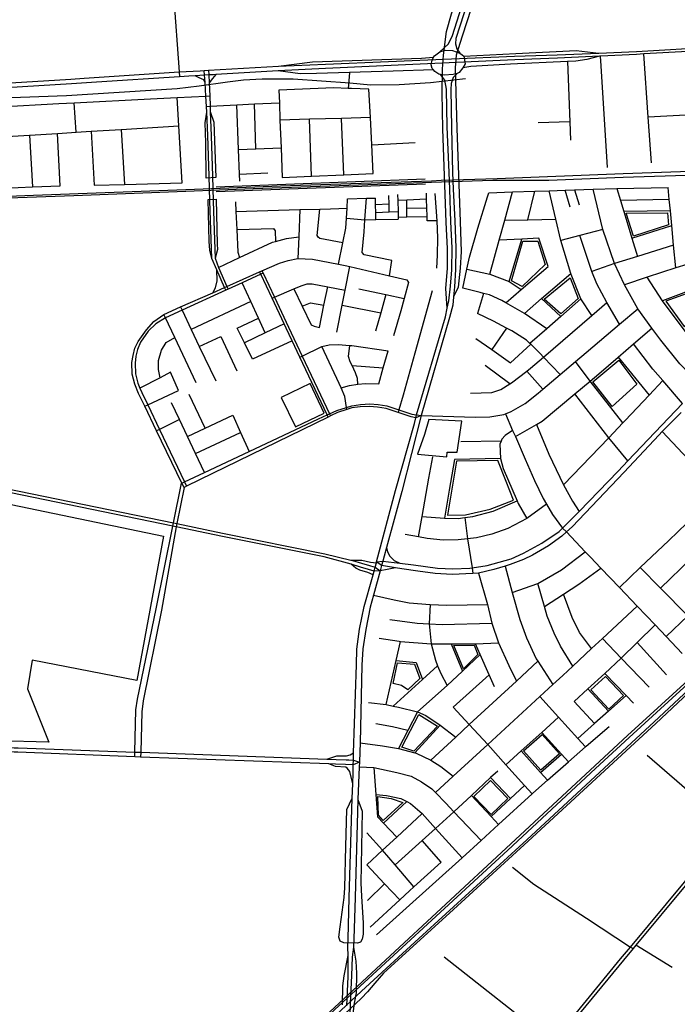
# Model space of a CAD drawing. Header units: millimetres. Extents: x 664923 to 767831, y 3118803 to 3207600.
# Tile 319 of 422: x 725835 to 727597, y 3171808 to 3174447. Entities that reach past the tile are written whole.
import ezdxf

# ---------------------------------------------------------------- set-up
doc = ezdxf.new("R2010")
doc.units = ezdxf.units.MM
for name, color, linetype in [('parks', 8, 'Continuous'), ('railways', 4, 'Continuous'), ('roads_2', 2, 'Continuous'), ('roads_3', 3, 'Continuous')]:
    doc.layers.add(name, color=color, linetype=linetype)

msp = doc.modelspace()

# ---------------------------------------------------------------- linework, layer by layer
at = {"layer": 'parks'}
for points in [[(727479.54, 3173867.43), (727459.38, 3173928.66), (727570.87, 3173929.3), (727573.42, 3173897.18), (727479.54, 3173867.43)], [(727181.49, 3173731.87), (727152.35, 3173747.48), (727182.61, 3173853.59), (727223.25, 3173854.01), (727243.06, 3173790.84), (727181.49, 3173731.87)], [(727240.21, 3173698.55), (727309.95, 3173755.74), (727331.56, 3173700.13), (727284.34, 3173659.16), (727240.21, 3173698.55)], [(727615.07, 3173625.34), (727686.24, 3173678.14), (727664.93, 3173728.18), (727565.95, 3173692.54), (727615.07, 3173625.34)], [(727370.56, 3173476.55), (727439.77, 3173534.82), (727488.13, 3173470.12), (727422.5, 3173410.29), (727370.56, 3173476.55)], [(726535.39, 3173435.02), (726573.74, 3173355.9), (726651.12, 3173393.04), (726612.78, 3173472.15), (726535.39, 3173435.02)], [(726900.47, 3173282.58), (726979.2, 3173275.63), (726980.51, 3173288.56), (727007.21, 3173288.51), (727019.73, 3173371.57), (726930.99, 3173375.99), (726919.58, 3173335.33), (726900.47, 3173282.58)], [(727157.65, 3173159.68), (727138.14, 3173209.62), (727115.53, 3173265.68), (727005.51, 3173264.14), (726980.94, 3173119.07), (727029.2, 3173120.53), (727095.16, 3173135.7), (727157.65, 3173159.68)], [(725913.39, 3172510.75), (725642.56, 3172518.47), (725660.37, 3172970.33), (725699.94, 3173171.36), (726220.69, 3173062.82), (726148.83, 3172675.83), (725868.03, 3172730.83), (725856.37, 3172653.48), (725913.39, 3172510.75)], [(727023.76, 3172707.59), (726998.46, 3172769.87), (727052.37, 3172771.06), (727062.45, 3172745.65), (727023.76, 3172707.59)], [(726874.48, 3172651.5), (726858.26, 3172662.48), (726835.41, 3172668.3), (726847.48, 3172723.83), (726892.99, 3172720.22), (726907.31, 3172681.27), (726874.48, 3172651.5)], [(727413.33, 3172599.72), (727365.2, 3172651.05), (727404.11, 3172687.15), (727452.24, 3172635.82), (727413.33, 3172599.72)], [(726858.71, 3172497.91), (726903.87, 3172584.88), (726954.23, 3172553.69), (726891.07, 3172486.4), (726858.71, 3172497.91)], [(727231.06, 3172435.44), (727184.66, 3172487.57), (727234.65, 3172531.61), (727281.04, 3172479.48), (727231.06, 3172435.44)], [(727051.75, 3172365.14), (727098.15, 3172316.92), (727142.89, 3172359.53), (727096.51, 3172407.75), (727051.75, 3172365.14)], [(726794.87, 3172365.7), (726830.02, 3172360.22), (726861.02, 3172349.27), (726808.91, 3172301.07), (726796.64, 3172314.89), (726794.87, 3172365.7)]]:
    msp.add_lwpolyline(points, close=True, dxfattribs=at)
at = {"layer": 'railways'}
for points in [[(725713.24, 3174234.98), (725959.98, 3174244.42), (726256.8, 3174262.91), (726316.24, 3174269.94), (726391.68, 3174280.97), (726434.17, 3174285.95), (726484.83, 3174288.92), (726567.52, 3174288.35), (726719.44, 3174277.61), (726774.47, 3174273.01), (726851.33, 3174273.25), (726935.86, 3174279.21), (727029.55, 3174289.91)], [(726964.5, 3174016.86), (727113.81, 3174021.9), (727451.5, 3174034.63), (727759.18, 3174045.91), (727983.24, 3174054.98), (728168.91, 3174060.93), (728297.17, 3174065.46)], [(728297.24, 3174054.12), (728194.55, 3174050.36), (728002.43, 3174044.84), (727841.29, 3174037.92), (727648.11, 3174030.75), (727451.64, 3174023.91), (727252.15, 3174016.25), (727185.29, 3174015.83), (727102.88, 3174015.85), (726965.41, 3174012.18)], [(726938.34, 3174011.11), (726793.92, 3174005.45), (726460.5, 3173993.95), (726280.18, 3173987.05), (725980.04, 3173975.07), (725605.08, 3173961.99), (725243.91, 3173950.11), (725090.16, 3173944.28), (725034.72, 3173942.18), (724821.37, 3173935.07), (724592.78, 3173925.64), (724457.91, 3173922.54)], [(724472.81, 3173927.27), (724594.12, 3173929.59), (724826.24, 3173939.47), (725016.7, 3173947), (725039.64, 3173947.91), (725216.2, 3173953.44), (725527.06, 3173963.34), (725871.94, 3173976.55), (726279.76, 3173992.38), (726533.37, 3174001.8), (726937.77, 3174015.71)], [(726361.1, 3173999.66), (726920.88, 3174020.28)], [(726922.18, 3174006.58), (726361.62, 3173985.81)], [(726937.77, 3174015.71), (726964.5, 3174016.86)], [(726965.41, 3174012.18), (726938.34, 3174011.11)], [(726652.94, 3171776.65), (727137.8, 3172226.49), (727400.5, 3172471), (727463.46, 3172528.98), (727817.7, 3172852.19), (727976.2, 3172996.8), (728124.92, 3173134.96)], [(726656.4, 3171773.26), (727143.02, 3172221.23), (727377.77, 3172440.55), (727467.32, 3172523.79), (727980.19, 3172992.14), (728130.94, 3173128.58)], [(728135.93, 3173108.52), (728106.46, 3173081.77), (728058.31, 3173039.79), (727818.43, 3172823.86), (727539.07, 3172560.9), (727197.03, 3172245.92), (726996.71, 3172062.3), (726809.88, 3171891.55), (726786.56, 3171865.22), (726766.49, 3171841.82), (726750.38, 3171825.17)], [(726751.07, 3171843.49), (726904.46, 3171984.7), (727193.64, 3172249.37), (727534.77, 3172565.24), (727815.35, 3172827.42), (728054.41, 3173043.39), (728132.24, 3173113.14)], [(726682.07, 3171778.86), (726751.07, 3171843.49)], [(726750.38, 3171825.17), (726688.81, 3171766.77)]]:
    msp.add_lwpolyline(points, dxfattribs=at)
at = {"layer": 'roads_2'}
for points in [[(725418.47, 3175813.94), (725450.17, 3175755.74), (725574.4, 3175562.45), (725581.41, 3175552.57), (725716.97, 3175343.6), (725864.29, 3175118.66), (725918.18, 3175034.29), (725923.73, 3175025.6), (726070.16, 3174797.67), (726187.6, 3174608.22), (726233.18, 3174535.39), (726243.68, 3174520.67), (726247.26, 3174515.63), (726262.27, 3174307.3), (726263.25, 3174294.35)], [(727160.82, 3174349.36), (727274.51, 3174352.94), (727386.49, 3174357.69), (727487.06, 3174361.97), (728122.28, 3174399.37), (728549.5, 3174420.79), (729200.87, 3174460.6)], [(729422.82, 3174463.24), (729157.52, 3174446.11), (729083.65, 3174441.34), (728913.84, 3174431.52), (728668.42, 3174417.33), (728549.43, 3174410.45), (728223.06, 3174393.88), (728122.22, 3174388.76), (728067.78, 3174385.81), (727912.43, 3174377.39), (727740.15, 3174368.04), (727625.08, 3174361.81), (727506.85, 3174355.41), (727487.05, 3174354.33), (727391.11, 3174349.58), (727388.37, 3174349.45), (727275.54, 3174343.87), (727161.52, 3174339.5)], [(726654.61, 3174327.76), (727160.82, 3174349.36)], [(726008.03, 3174290.09), (726262.27, 3174307.3), (726318.27, 3174310.61), (726329.15, 3174311.5), (726340.63, 3174312.03), (726528.1, 3174322.37), (726654.61, 3174327.76)], [(726654.55, 3174316.6), (726527.78, 3174310.39), (726360.46, 3174300.17), (726354.65, 3174299.85), (726341.27, 3174299.48), (726330.03, 3174298.87), (726304.96, 3174296.79), (726288.16, 3174295.87), (726263.25, 3174294.35), (726040.43, 3174279.43)], [(727161.52, 3174339.5), (726654.55, 3174316.6)], [(725363.79, 3174248.23), (725470.86, 3174255.01), (725618.49, 3174266.7), (725971.91, 3174287.85), (726008.03, 3174290.09)], [(726331.47, 3174278.23), (726328.13, 3174285.78), (726316.26, 3174291.8), (726304.96, 3174296.79)], [(726342.22, 3174027.73), (726339.32, 3174137.12), (726336.13, 3174199.64), (726335.36, 3174214.77), (726333.94, 3174242.56), (726331.47, 3174278.23), (726330.64, 3174289.97), (726330.03, 3174298.87), (726329.15, 3174311.5)], [(726340.63, 3174312.03), (726341.27, 3174299.48), (726342.34, 3174278.37), (726344.13, 3174243.09), (726345.08, 3174215.29), (726345.58, 3174200.75), (726347.8, 3174135.8), (726351.47, 3174027.91)], [(726360.46, 3174300.17), (726351.41, 3174290.04), (726342.34, 3174278.37)], [(726040.43, 3174279.43), (725973.52, 3174275.36), (725623.24, 3174254.17), (725619.37, 3174253.94), (725470.27, 3174244.66), (725364.22, 3174240.22)], [(726345.58, 3174200.75), (726354.88, 3174172.65), (726360.23, 3174023.91), (726334.82, 3174022.6), (726333.94, 3174117.28), (726332.22, 3174170.71), (726336.13, 3174199.64)], [(726344.09, 3173962.05), (726342.22, 3174027.73)], [(726351.47, 3174027.91), (726353.58, 3173961.97)], [(726350.09, 3173807.08), (726344.04, 3173829.57), (726343.03, 3173853.09), (726339.49, 3173965), (726361.22, 3173966.24), (726364.37, 3173846.02), (726364.66, 3173831.19), (726358.67, 3173807.68)], [(726387.11, 3173721.99), (726383.98, 3173729.18), (726363.42, 3173776.43), (726350.09, 3173807.08), (726344.09, 3173962.05)], [(726353.58, 3173961.97), (726354.91, 3173907.38), (726358.67, 3173807.68), (726367.56, 3173783.23), (726390.28, 3173732.05), (726393.45, 3173724.9)], [(726275.2, 3173193.79), (726269.68, 3173205.18), (726201.75, 3173345.39), (726169.96, 3173411.02), (726153.29, 3173445.42), (726143.25, 3173470.57), (726136.76, 3173497.38), (726135.76, 3173528.66), (726139.38, 3173546.95), (726143.78, 3173566.44), (726152.59, 3173584.84), (726174.67, 3173616.15), (726194.15, 3173637.92), (726221.11, 3173657.13), (726265.66, 3173677.38), (726352.37, 3173715.34), (726383.98, 3173729.18), (726390.28, 3173732.05), (726477.85, 3173771.7), (726484.02, 3173774.49)], [(726487.15, 3173767.85), (726480.99, 3173765.03), (726431.12, 3173742.17), (726393.45, 3173724.9), (726387.11, 3173721.99), (726269.98, 3173668.3), (726225.49, 3173647.9), (726199.44, 3173632.02), (726178.83, 3173612.35), (726158.61, 3173582.76), (726150.63, 3173563.34), (726146.48, 3173545.41), (726144.6, 3173526.92), (726145.58, 3173497.74), (726151.75, 3173473.32), (726157.28, 3173459.96), (726162.24, 3173447.97), (726178.06, 3173414.85), (726209.43, 3173349.17), (726276.65, 3173208.45), (726282.07, 3173197.14)], [(726352.37, 3173715.34), (726359.75, 3173728.46), (726363.59, 3173747.36), (726363.42, 3173776.43)], [(726661.33, 3173382.2), (726658.63, 3173387.95), (726585.62, 3173542.7), (726564.93, 3173586.56), (726549.09, 3173620.15), (726543.32, 3173632.39), (726511.33, 3173700.46), (726480.99, 3173765.03), (726477.85, 3173771.7)], [(726484.02, 3173774.49), (726487.15, 3173767.85), (726517.62, 3173703.19), (726555.46, 3173622.87), (726591.83, 3173545.67), (726664.82, 3173390.79), (726667.45, 3173385.19)], [(726143.41, 3172471.47), (726143.73, 3172484.28), (726146.54, 3172597.34), (726150.96, 3172625.89), (726200.59, 3172868.49), (726245.51, 3173090.15), (726247.25, 3173098.77), (726268.73, 3173204.73), (726269.68, 3173205.18), (726276.65, 3173208.45), (726330.54, 3173233.8), (726449.75, 3173289.9), (726635.42, 3173377.28), (726658.63, 3173387.95), (726664.82, 3173390.79), (726684.38, 3173399.78), (726710.88, 3173408.22), (726724.59, 3173412.6), (726747.77, 3173416.23), (726773.23, 3173417.35), (726795.24, 3173415.88), (726818.56, 3173411.9), (726850.7, 3173401.62), (726863.93, 3173397.38)], [(726862.3, 3173389.59), (726848.55, 3173394.03), (726816.47, 3173404.89), (726793.78, 3173409.19), (726771.76, 3173410.67), (726747.25, 3173409.87), (726725.01, 3173406.91), (726711.75, 3173402.62), (726686.4, 3173394.43), (726667.45, 3173385.19), (726661.33, 3173382.2), (726282.07, 3173197.14), (726275.2, 3173193.79), (726255.94, 3173096.97), (726254.22, 3173088.35)], [(726863.93, 3173397.38), (726885.74, 3173390.4)], [(726883.4, 3173382.77), (726862.3, 3173389.59)], [(726910.54, 3173386.39), (726895.93, 3173380.13), (726883.4, 3173382.77)], [(726885.74, 3173390.4), (726898.24, 3173387.8), (726910.54, 3173386.39)], [(724470.62, 3172903.35), (724560.12, 3172956.25), (724732.56, 3173051.35), (725001.61, 3173200.84), (725032.22, 3173217.79), (725056.76, 3173229.23), (725097.61, 3173229.76), (725107.87, 3173229.89), (725303.72, 3173232.4), (725394.1, 3173236.41), (725526.59, 3173239.29), (725559.48, 3173239.6), (725588.69, 3173233.92), (726247.25, 3173098.77), (726255.94, 3173096.97), (726378.7, 3173070.92), (726652.9, 3173016.02), (726721.96, 3172998.88), (726726.92, 3172997.66), (726750.73, 3172990.47)], [(726254.22, 3173088.35), (726245.51, 3173090.15), (725558.99, 3173231.17), (725526.08, 3173232.47), (725393.86, 3173226.69), (725338.6, 3173222.57), (725133.85, 3173219.39), (725108.42, 3173219.39), (725098.13, 3173219.4)], [(726254.22, 3173088.35), (726215.24, 3172865.04), (726165.82, 3172621.41), (726161.9, 3172592.61), (726159.42, 3172483.77), (726159.09, 3172470.97)], [(726748.42, 3172980.36), (726723.12, 3172988.08), (726650.68, 3173007.28), (726378.7, 3173061.8), (726254.22, 3173088.35)], [(726721.96, 3172998.88), (726751.89, 3172998.44)], [(726751.89, 3172998.44), (726774.56, 3172993.17)], [(726746.14, 3172972.33), (726735.6, 3172976.94), (726723.12, 3172988.08)], [(726767.35, 3172965.81), (726746.14, 3172972.33)], [(726769.88, 3172973.81), (726748.42, 3172980.36)], [(726750.73, 3172990.47), (726772.21, 3172983.98)], [(726800.42, 3172969.95), (726784.58, 3172969.32), (726769.88, 3172973.81)], [(726772.21, 3172983.98), (726774.43, 3172983.3), (726787.43, 3172980.05), (726800.42, 3172969.95)], [(726774.56, 3172993.17), (726790.51, 3172991.65)], [(726781.72, 3172959.2), (726767.35, 3172965.81)], [(727262.14, 3171706.74), (727444.96, 3171929.87), (727471.54, 3171961.79), (727616.3, 3172135.53), (727674.04, 3172212.73), (727719.85, 3172268.91), (727734.5, 3172286.89), (727752.24, 3172308.64), (727793.37, 3172354.85), (727831.44, 3172393.82), (727894.29, 3172455.59), (727940.64, 3172501.1), (727995.27, 3172543.76), (728007.67, 3172551.91), (728154.28, 3172648.3), (728201.3, 3172679.21), (728254.31, 3172713.73), (728341.51, 3172770.5), (728359.88, 3172782.46)], [(728365.39, 3172773.91), (728347.49, 3172762.41), (728206.44, 3172671.84), (728012.4, 3172545.86), (728000.88, 3172538.39), (727945.95, 3172495.23), (727899.59, 3172450.52), (727836.39, 3172386.75), (727798.28, 3172349.37), (727757.56, 3172302.37), (727724.8, 3172262.13), (727680.15, 3172207.27), (727621.99, 3172130.86), (727485.74, 3171966.78), (727478.06, 3171957.53), (727452.23, 3171926.43), (727267.59, 3171702.43)], [(725129.05, 3172513.74), (725140.78, 3172515.81), (725171.39, 3172521.18), (725193.13, 3172520.35), (725380.85, 3172513.18), (725459.32, 3172510.2), (725644.92, 3172503.12), (725658.62, 3172502.6), (725820.65, 3172495.95), (725830.6, 3172495.54), (726143.73, 3172484.28), (726159.42, 3172483.77), (726657.98, 3172465.31), (726682.44, 3172464.41)], [(726681.16, 3172452.15), (726663.62, 3172452.78), (726159.09, 3172470.97), (726143.41, 3172471.47), (725830.06, 3172483.91), (725820.19, 3172484.36), (725659.83, 3172491.52), (725458.75, 3172499), (725174.06, 3172509.59), (725141.16, 3172503.02), (725129.31, 3172499.94)], [(726657.98, 3172465.31), (726684.77, 3172474.38)], [(726684.77, 3172474.38), (726710.11, 3172473.94)], [(726710.11, 3172473.94), (726720.22, 3172476.66), (726729.69, 3172482.51)], [(726680.81, 3172445.58), (726663.62, 3172452.78)], [(726708.75, 3172443.82), (726680.81, 3172445.58)], [(726708.06, 3172451.18), (726681.16, 3172452.15)], [(726682.44, 3172464.41), (726709.7, 3172463.4)], [(726745.02, 3172457.16), (726728.76, 3172450.29), (726708.06, 3172451.18)], [(726727.21, 3172399.3), (726719.24, 3172431.9), (726712.63, 3172441.31), (726708.75, 3172443.82)], [(726709.7, 3172463.4), (726716.53, 3172463.14), (726729.04, 3172462.6), (726745.02, 3172457.16)]]:
    msp.add_lwpolyline(points, dxfattribs=at)
at = {"layer": 'roads_3'}
for points in [[(726960.45, 3174360.8), (726982.67, 3174381.53), (726993.68, 3174401.94), (727044.1, 3174562.95), (727062.82, 3174607.16), (727082.48, 3174637.19), (727103.51, 3174663.92), (727114.43, 3174676.25), (727192.04, 3174725.92), (727268.25, 3174771.37), (727472.04, 3174866.29), (727490.75, 3174880.14)], [(727501.72, 3174864.15), (727489.9, 3174855.67), (727326.43, 3174781.89), (727262.64, 3174750.84), (727203.41, 3174717.09), (727139.27, 3174677.61), (727100.66, 3174640.35), (727093.24, 3174630.22), (727075.23, 3174605.63), (727056.51, 3174560.69), (727003.83, 3174396.94), (727002.76, 3174382.69), (727006.3, 3174369.29), (727014.12, 3174357.88)], [(726978.15, 3174416.02), (726991.74, 3174462.93), (727036.16, 3174600.59), (727051.78, 3174629.34), (727076.84, 3174660.15), (727091.83, 3174667.76), (727114.43, 3174676.25)], [(727093.24, 3174630.22), (727084.14, 3174598.17), (727055.72, 3174513.54), (727020.66, 3174403.25)], [(726966.42, 3174251.39), (726967.29, 3174315), (726970.14, 3174352.5), (726978.15, 3174416.02)], [(727020.66, 3174403.25), (727004.12, 3174352.41), (727001.92, 3174317.97), (727003.62, 3174252.54)], [(726528.1, 3174322.37), (726619.54, 3174333.88), (726911.85, 3174344.18), (726943.96, 3174346.72)], [(727024.91, 3174349.35), (727027.96, 3174329.23), (727021.94, 3174317.95), (727011.99, 3174305.46), (727007.39, 3174303.45), (726995.86, 3174299.94), (726972.3, 3174298.72), (726961.97, 3174299.95), (726958.13, 3174301.14), (726946.77, 3174308.61), (726943.41, 3174312.61), (726940.24, 3174316.37), (726937.54, 3174326.13), (726939.81, 3174338.87), (726943.96, 3174346.72), (726945.95, 3174350.52), (726960.45, 3174360.8), (726974.87, 3174365.13), (726994.79, 3174364.74), (727014.12, 3174357.88), (727020.76, 3174353.07), (727024.91, 3174349.35)], [(727388.37, 3174349.45), (727354.53, 3174340.48), (727325.03, 3174336.44), (727302.72, 3174335.31), (727150.23, 3174327.65), (727043.81, 3174321.73), (727021.94, 3174317.95)], [(727024.91, 3174349.35), (727163.77, 3174356.57), (727325.83, 3174364.54), (727386.49, 3174357.69)], [(727409.47, 3174050.92), (727392.51, 3174323.93), (727391.11, 3174349.58)], [(727527.63, 3174063.23), (727518.92, 3174185.67), (727506.85, 3174355.41)], [(727302.72, 3174335.31), (727309.03, 3174173.77), (727310.97, 3174124.16)], [(726943.41, 3174312.61), (726835.79, 3174309.05), (726630.19, 3174303.31), (726586.7, 3174302.46), (726527.78, 3174310.39)], [(726718.35, 3174304.4), (726714.78, 3174262.92)], [(726985.73, 3174037.31), (726979.9, 3174159.76), (726978.05, 3174260.71), (726973.59, 3174284.77), (726968.6, 3174292.57), (726961.97, 3174299.95)], [(727007.39, 3174303.45), (726996.65, 3174291.95), (726991.15, 3174276.66), (726990.41, 3174259.99), (726991.46, 3174156.99), (726994.76, 3174037.44)], [(726770.54, 3174260.96), (726723.94, 3174262.53), (726714.78, 3174262.92), (726676.87, 3174264.52), (726529.32, 3174258.26)], [(725625.82, 3174205.99), (725701.24, 3174209.89), (725781.16, 3174214), (725939.6, 3174222.18), (725981.3, 3174224.35), (726185.42, 3174234.89), (726256.91, 3174238.58), (726333.94, 3174242.56), (726344.13, 3174243.09)], [(726270, 3174010.21), (726261.26, 3174162.68), (726256.91, 3174238.58)], [(726529.32, 3174258.26), (726530.61, 3174224.74), (726532.33, 3174177.98), (726535.06, 3174104.2), (726538.01, 3174023.9)], [(726538.01, 3174023.9), (726616.85, 3174027.43), (726703.71, 3174031.3), (726782.24, 3174034.82), (726778.24, 3174112.09), (726774.48, 3174184.85), (726770.54, 3174260.96)], [(726968.52, 3174154.81), (726966.42, 3174251.39)], [(727003.62, 3174252.54), (727006.11, 3174156.58)], [(725986.64, 3174145.73), (725981.3, 3174224.35)], [(726335.36, 3174214.77), (726345.08, 3174215.29), (726416.73, 3174219.08), (726463.72, 3174221.41), (726530.61, 3174224.74)], [(726424.53, 3174014.8), (726423.83, 3174033.28), (726421.29, 3174099.64), (726416.73, 3174219.08)], [(726467.89, 3174101.51), (726463.72, 3174221.41)], [(726774.48, 3174184.85), (726697.3, 3174182.66), (726611.49, 3174180.23), (726532.33, 3174177.98)], [(727635.92, 3174192.32), (727518.92, 3174185.67)], [(725785.27, 3174133.3), (725861.59, 3174138.02), (725936.07, 3174142.61), (725986.64, 3174145.73), (726026.87, 3174148.21), (726107.12, 3174153.16), (726261.26, 3174162.68)], [(726616.85, 3174027.43), (726611.49, 3174180.23)], [(726703.71, 3174031.3), (726697.3, 3174182.66)], [(727006.11, 3174156.58), (727015.01, 3173905.13)], [(727309.03, 3174173.77), (727224.04, 3174170.49)], [(725861.59, 3174138.02), (725869.2, 3173999.05)], [(725943.65, 3174002.28), (725936.07, 3174142.61)], [(726026.87, 3174148.21), (726034.29, 3174003.57)], [(726107.12, 3174153.16), (726115.5, 3174005.86)], [(726977.81, 3173903.77), (726968.52, 3174154.81)], [(726421.29, 3174099.64), (726467.89, 3174101.51), (726535.06, 3174104.2)], [(726778.24, 3174112.09), (726894.28, 3174117.9)], [(726423.83, 3174033.28), (726500.13, 3174036.77)], [(726987.14, 3173993.42), (726985.73, 3174037.31)], [(726994.76, 3174037.44), (726995.94, 3173993.31)], [(725637.47, 3173988.98), (725714.57, 3173992.33), (725792.26, 3173995.7), (725869.2, 3173999.05), (725943.65, 3174002.28)], [(726034.29, 3174003.57), (726115.5, 3174005.86), (726270, 3174010.21)], [(726714.82, 3171983.87), (726717.64, 3172093.99), (726725.9, 3172360.57), (726727.21, 3172399.3), (726728.18, 3172428.13), (726728.76, 3172450.29), (726729.04, 3172462.6), (726729.69, 3172482.51), (726737.35, 3172718.51), (726738.11, 3172760.58), (726745.44, 3172813.81), (726757.83, 3172874.66), (726780.07, 3172953.31), (726781.72, 3172959.2), (726784.58, 3172969.32), (726787.43, 3172980.05), (726790.51, 3172991.65), (726791.29, 3172994.61), (726842, 3173185.39), (726892.29, 3173365.02), (726895.93, 3173380.13), (726898.24, 3173387.8), (726975.56, 3173651.15), (726980.52, 3173674.21), (726984.33, 3173693.76), (726989.18, 3173732.68), (726992.79, 3173776.75), (726993.25, 3173835.38), (726989.96, 3173905.66), (726987.14, 3173993.42)], [(726995.94, 3173993.31), (727000.84, 3173907.88), (727003.52, 3173835.37), (727002.1, 3173777.99), (726999.49, 3173731.67), (726997.39, 3173704.03), (726995.69, 3173681.85), (726986.58, 3173649.15), (726910.54, 3173386.39), (726858.38, 3173182.43), (726817.44, 3173032.24), (726811.12, 3173009.1), (726807.46, 3172995.69), (726804.27, 3172984.04), (726800.42, 3172969.95), (726782.68, 3172904.84), (726774.01, 3172873.01), (726762.04, 3172812.57), (726753.87, 3172761.3), (726751.23, 3172717.35), (726746.74, 3172508.79), (726746.23, 3172484.98), (726745.02, 3172457.16), (726744.64, 3172444.78), (726741.2, 3172357.07), (726733.79, 3172094.18), (726730.27, 3171983.63)], [(726825.1, 3173931.31), (726824.37, 3173952.89), (726823.6, 3173975.86)], [(726847.54, 3173978.74), (726847.94, 3173962.58), (726848.65, 3173932.67), (726849.01, 3173917.86), (726849.13, 3173913.02)], [(726926.4, 3173907.74), (726926.16, 3173919.82), (726925.72, 3173942.78), (726925.26, 3173966.19), (726924.94, 3173982.51)], [(726946.99, 3173981.27), (726952.06, 3173907.94), (726954.46, 3173862.65), (726953.08, 3173816.53), (726951.34, 3173781.43)], [(727021.8, 3173727.71), (727033.12, 3173778.99), (727040.22, 3173811.17), (727062.53, 3173888.06), (727088.09, 3173972.03), (727091.68, 3173983.27)], [(727091.68, 3173983.27), (727155.64, 3173985.52), (727215.43, 3173987.64), (727253.34, 3173988.98), (727296.68, 3173990.51), (727321.03, 3173991.37), (727371.01, 3173993.14), (727435.05, 3173994.57), (727572.23, 3173997.65)], [(727094.52, 3173764.78), (727119.84, 3173856.18), (727134.83, 3173910.34), (727155.64, 3173985.52)], [(727196.01, 3173911.25), (727215.43, 3173987.64)], [(727367.82, 3173654.4), (727338.35, 3173699.06), (727312.69, 3173764.22), (727311.73, 3173767.36), (727284.59, 3173855.73), (727271.3, 3173912.37), (727253.34, 3173988.98)], [(727309.37, 3173944.8), (727296.68, 3173990.51)], [(727321.03, 3173991.37), (727334.22, 3173950.86)], [(727659.87, 3173466.59), (727603.14, 3173524.89), (727552.73, 3173588.23), (727528.23, 3173620.78), (727490.89, 3173672.33), (727455.57, 3173736.93), (727428.71, 3173793.61), (727396.93, 3173885.04), (727371.01, 3173993.14)], [(727435.05, 3173994.57), (727444.69, 3173962.65), (727453.71, 3173932.81), (727475.25, 3173861.5), (727489.97, 3173812.78)], [(727592.51, 3173781.96), (727586.77, 3173843.09), (727581.84, 3173895.54), (727578.13, 3173934.94), (727575.31, 3173964.98), (727572.23, 3173997.65)], [(726413.11, 3173958.76), (726414.29, 3173933.24), (726416.55, 3173884.55), (726419.37, 3173823.94), (726423.6, 3173809.66)], [(726689.5, 3173792.14), (726700.69, 3173848.93), (726708.43, 3173888.16), (726710.2, 3173915.59), (726711.93, 3173942.48), (726713.58, 3173967), (726763.98, 3173968.59)], [(726825.67, 3173761.01), (726831.7, 3173801.62), (726758.03, 3173817.26), (726752.12, 3173823.72), (726757.49, 3173878.53), (726759.82, 3173910.81), (726763.98, 3173968.59)], [(726763.98, 3173968.59), (726788.04, 3173969.11)], [(726789.15, 3173911.53), (726788.82, 3173929.23), (726788.39, 3173951.44), (726788.04, 3173969.11)], [(726824.37, 3173952.89), (726788.39, 3173951.44)], [(726925.26, 3173966.19), (726871.99, 3173963.7), (726847.94, 3173962.58)], [(726872.57, 3173918.47), (726872.26, 3173942.04), (726871.99, 3173963.7)], [(727575.31, 3173964.98), (727444.69, 3173962.65)], [(726414.29, 3173933.24), (726585.55, 3173938.2), (726638.68, 3173939.73), (726667.46, 3173940.57), (726711.93, 3173942.48)], [(726585.55, 3173938.2), (726582.77, 3173865.64), (726579.99, 3173807.28)], [(726700.69, 3173848.93), (726639.16, 3173860.58), (726634.39, 3173864.12), (726631.86, 3173868.9), (726638.68, 3173939.73)], [(726848.65, 3173932.67), (726825.1, 3173931.31), (726788.82, 3173929.23)], [(726849.01, 3173917.86), (726872.57, 3173918.47), (726926.16, 3173919.82)], [(726872.26, 3173942.04), (726925.72, 3173942.78)], [(727578.13, 3173934.94), (727453.71, 3173932.81)], [(726710.2, 3173915.59), (726759.82, 3173910.81), (726789.15, 3173911.53), (726849.13, 3173913.02)], [(726952.06, 3173907.94), (726926.4, 3173907.74)], [(726980.52, 3173674.21), (726977.99, 3173700.05), (726977.05, 3173727.01), (726980.83, 3173781.47), (726980.65, 3173834.17), (726977.81, 3173903.77)], [(727015.01, 3173905.13), (727017.8, 3173826.33), (727014.89, 3173781.3), (727009.79, 3173729.95), (726997.39, 3173704.03)], [(727134.83, 3173910.34), (727196.01, 3173911.25), (727271.3, 3173912.37)], [(727475.25, 3173861.5), (727581.84, 3173895.54)], [(726416.55, 3173884.55), (726515.32, 3173887.23), (726519.08, 3173881.56), (726520.57, 3173852.95)], [(727396.93, 3173885.04), (727335.24, 3173868.85), (727284.59, 3173855.73)], [(727442.26, 3173631.36), (727408.22, 3173689.19), (727381.25, 3173739.05), (727367.37, 3173772.37), (727335.24, 3173868.85)], [(726367.56, 3173783.23), (726423.6, 3173809.66), (726512.27, 3173850.82), (726520.57, 3173852.95), (726550.05, 3173860.47), (726582.77, 3173865.64)], [(727225.43, 3173861.31), (727180.35, 3173859.13), (727119.84, 3173856.18)], [(727146.59, 3173745.2), (727180.35, 3173859.13)], [(727251.1, 3173785.55), (727225.43, 3173861.31)], [(727586.77, 3173843.09), (727489.97, 3173812.78), (727428.71, 3173793.61), (727367.37, 3173772.37)], [(727717.25, 3173819.81), (727651.59, 3173799.89), (727592.51, 3173781.96), (727515.9, 3173756.78), (727455.57, 3173736.93)], [(726484.02, 3173774.49), (726530.67, 3173794.82), (726554.23, 3173801.78), (726579.99, 3173807.28), (726619.16, 3173805.76), (726689.5, 3173792.14), (726707.14, 3173788.73), (726719.6, 3173785.81), (726825.67, 3173761.01), (726871.79, 3173750.22), (726876.8, 3173742.46)], [(726684.36, 3173609.68), (726698.87, 3173682.22), (726706.97, 3173722.68), (726719.6, 3173785.81)], [(727033.12, 3173778.99), (727094.52, 3173764.78), (727146.59, 3173745.2), (727178.86, 3173723.85)], [(727137.15, 3173688.23), (727178.86, 3173723.85), (727251.1, 3173785.55)], [(727186.94, 3173660.16), (727233.02, 3173699.75), (727311.73, 3173767.36)], [(726492.22, 3173607.65), (726474.35, 3173646.95), (726453.78, 3173692.26), (726431.12, 3173742.17)], [(726511.33, 3173700.46), (726517.62, 3173703.19), (726569.58, 3173725.77), (726589.24, 3173734.31), (726605.09, 3173739.16), (726618.15, 3173739.55), (726660.43, 3173731.53), (726706.97, 3173722.68)], [(726876.8, 3173742.46), (726865.21, 3173700.08), (726856.09, 3173666.8), (726836.43, 3173600.23)], [(727654.68, 3173564.28), (727615.34, 3173616.31), (727556.87, 3173693.63), (727515.9, 3173756.78)], [(727668.51, 3173735.68), (727556.87, 3173693.63)], [(726569.58, 3173725.77), (726591.77, 3173679.4), (726615.58, 3173629.65), (726623.54, 3173626.02), (726637.91, 3173622.22)], [(726637.91, 3173622.22), (726650.2, 3173681.88), (726660.43, 3173731.53)], [(726743.47, 3173725.53), (726815.93, 3173710.39), (726865.21, 3173700.08)], [(726815.93, 3173710.39), (726802.16, 3173661.57), (726788.35, 3173612.61)], [(726940.36, 3173720.24), (726893.64, 3173553.56), (726861.95, 3173441.25), (726850.7, 3173401.62), (726848.55, 3173394.03)], [(727246.9, 3173619.04), (727186.94, 3173660.16), (727137.15, 3173688.23), (727126.46, 3173694.26), (727093.18, 3173709.4), (727077.21, 3173713.74), (727068.41, 3173716.13), (727021.8, 3173727.71)], [(727077.21, 3173713.74), (727061.85, 3173659.49)], [(726453.78, 3173692.26), (726294.38, 3173617.15)], [(726591.77, 3173679.4), (726614.44, 3173688.71), (726650.2, 3173681.88)], [(726698.87, 3173682.22), (726802.16, 3173661.57)], [(727043.02, 3173446.03), (727100.09, 3173447.92), (727123.55, 3173455.88), (727148.08, 3173470.88), (727152.83, 3173473.79), (727193.61, 3173505.62), (727203.17, 3173513.09), (727238.56, 3173543.07), (727367.82, 3173654.4), (727408.22, 3173689.19)], [(727338.35, 3173699.06), (727284.77, 3173652.18), (727246.9, 3173619.04), (727201.77, 3173579.57)], [(727284.77, 3173652.18), (727233.02, 3173699.75)], [(726307.92, 3173473.93), (726250.19, 3173595.76), (726225.49, 3173647.9), (726221.11, 3173657.13)], [(726265.66, 3173677.38), (726269.98, 3173668.3), (726294.38, 3173617.15), (726316.03, 3173571.74), (726360.24, 3173479.01)], [(726910.54, 3173386.39), (727056.01, 3173382.1), (727094.34, 3173383.28), (727132.14, 3173389.04), (727136.44, 3173390.73), (727151.92, 3173396.82), (727189.55, 3173418.86), (727223.81, 3173446.16), (727236.38, 3173456.86), (727283.08, 3173496.6), (727323.8, 3173531.26), (727352.22, 3173555.45), (727442.26, 3173631.36), (727490.89, 3173672.33)], [(727283.08, 3173496.6), (727238.56, 3173543.07), (727229.7, 3173552.33), (727203.91, 3173577.48), (727201.77, 3173579.57), (727193.14, 3173587.97), (727153.37, 3173612.94), (727138.75, 3173620.85), (727104.54, 3173639.36), (727061.85, 3173659.49)], [(726417.99, 3173620.2), (726474.35, 3173646.95)], [(726543.32, 3173632.39), (726492.22, 3173607.65), (726437.07, 3173580.95)], [(726458.28, 3173537.3), (726437.07, 3173580.95), (726417.99, 3173620.2)], [(727138.75, 3173620.85), (727099.41, 3173563.33)], [(727162.86, 3173329.86), (727219.6, 3173362.44), (727234.59, 3173371.05), (727322.35, 3173444.54), (727363.14, 3173478.71), (727386.21, 3173498.03), (727438.44, 3173543.17), (727479.52, 3173578.68), (727528.23, 3173620.78)], [(726211.04, 3173487.73), (726206.93, 3173509.63), (726206.46, 3173533.68), (726214.75, 3173561.66), (726227.61, 3173581.78), (726250.19, 3173595.76)], [(726316.03, 3173571.74), (726373.63, 3173598.41)], [(726373.63, 3173598.41), (726417.05, 3173505.75)], [(726564.93, 3173586.56), (726458.28, 3173537.3)], [(726585.62, 3173542.7), (726591.83, 3173545.67), (726644.79, 3173570.93), (726664.29, 3173575.69), (726688.57, 3173577.07), (726719.54, 3173574.22), (726725.24, 3173573.7), (726821.82, 3173559.71)], [(727057.01, 3173593.06), (727099.41, 3173563.33), (727150.03, 3173527.84)], [(727150.03, 3173527.84), (727203.91, 3173577.48)], [(727610.72, 3173418.9), (727558.14, 3173479.86), (727531.59, 3173510.66), (727479.52, 3173578.68)], [(726711.75, 3173402.62), (726710.88, 3173408.22), (726706.32, 3173437.47), (726696.18, 3173460.68), (726691.06, 3173472.39), (726644.79, 3173570.93)], [(726741.22, 3173470.65), (726740.17, 3173485.59), (726734.7, 3173501.05), (726725.51, 3173520.51), (726720.76, 3173530.55), (726716.24, 3173544.21), (726719.54, 3173574.22)], [(726796.81, 3173470.97), (726809.07, 3173514.48), (726821.82, 3173559.71)], [(727450.8, 3173366.34), (727363.14, 3173478.71), (727323.8, 3173531.26)], [(727438.44, 3173543.17), (727521.35, 3173440.91)], [(726239.24, 3173502.3), (726211.04, 3173487.73), (726157.28, 3173459.96)], [(726169.96, 3173411.02), (726178.06, 3173414.85), (726260.58, 3173453.78), (726239.24, 3173502.3)], [(726725.51, 3173520.51), (726809.07, 3173514.48)], [(727148.08, 3173470.88), (727081.65, 3173520.16)], [(727193.61, 3173505.62), (727236.38, 3173456.86)], [(726696.18, 3173460.68), (726718.36, 3173466.58), (726741.22, 3173470.65), (726761.23, 3173472.55), (726796.81, 3173470.97)], [(727558.14, 3173479.86), (727521.35, 3173440.91), (727457.23, 3173373.05), (727450.8, 3173366.34), (727413.05, 3173326.88), (727291.98, 3173200.35)], [(727464.05, 3173264.69), (727413.05, 3173326.88), (727322.35, 3173444.54)], [(726330.54, 3173233.8), (726306.35, 3173284.74), (726284.79, 3173330.13), (726263.15, 3173375.67), (726241.99, 3173420.24)], [(726331.59, 3173352.33), (726289.43, 3173442.62)], [(726791.29, 3172994.61), (726807.46, 3172995.69), (726853.29, 3172990.36), (726889.98, 3172986.09), (726954.37, 3172977.34), (726995.04, 3172975.05), (727041.22, 3172977.1), (727047.13, 3172978.01), (727087.31, 3172984.16), (727151.37, 3173002.53), (727184.75, 3173017.04), (727233.93, 3173043.98), (727280.32, 3173075.47), (727289.34, 3173084.39), (727319.03, 3173113.75), (727333.64, 3173128.94), (727438.1, 3173237.5), (727464.05, 3173264.69), (727555.63, 3173360.64), (727610.72, 3173418.9)], [(727606.61, 3173394.73), (727556.37, 3173343.18), (727547.15, 3173333.72), (727454.43, 3173234.27), (727314.61, 3173088.07), (727299.81, 3173074.25), (727287.55, 3173062.78), (727251.49, 3173037.42), (727208.73, 3173012.08), (727184.46, 3173000.17), (727149.12, 3172986.96), (727135.62, 3172982.76), (727105.18, 3172973.29), (727064.16, 3172963.78), (727049.33, 3172963.11), (726993.86, 3172960.64), (726947.68, 3172963.14), (726901.85, 3172969.07), (726858.45, 3172975.71), (726841.34, 3172978.34), (726804.27, 3172984.04), (726791.29, 3172994.61)], [(726263.15, 3173375.67), (726209.43, 3173349.17), (726201.75, 3173345.39)], [(726284.79, 3173330.13), (726331.59, 3173352.33), (726405.62, 3173387.45)], [(726405.62, 3173387.45), (726426.85, 3173340.52), (726449.75, 3173289.9)], [(727136.44, 3173390.73), (727155.61, 3173346.56), (727162.86, 3173329.86), (727189.13, 3173269.31), (727213.93, 3173212.05), (727237.03, 3173164.29), (727245.95, 3173149.2), (727262.65, 3173120.93), (727289.34, 3173084.39), (727299.81, 3173074.25), (727350.26, 3173020.87), (727363.94, 3173006.4), (727392.09, 3172976.95), (727441.47, 3172925.31), (727489.11, 3172875.49), (727537.05, 3172825.04), (727566.54, 3172794.01), (727609.79, 3172748.5)], [(727911.62, 3173369.33), (727869.12, 3173331.52), (727860.54, 3173323.88), (727818.8, 3173284.38), (727743.61, 3173213.24), (727709.24, 3173180.72), (727660.35, 3173134.11), (727621.87, 3173097.43), (727573.73, 3173051.54), (727497.55, 3172978.84), (727441.47, 3172925.31)], [(726306.35, 3173284.74), (726426.85, 3173340.52)], [(727155.61, 3173346.56), (727135.24, 3173333.18), (727126.34, 3173322.6), (727124.52, 3173317.86), (727121.19, 3173309.22), (727123.47, 3173271.32), (727130.4, 3173244.11), (727167.75, 3173157.78), (727170.73, 3173150.91), (727193.98, 3173109.96)], [(727219.6, 3173362.44), (727252.62, 3173283.16), (727291.98, 3173200.35), (727316.05, 3173156.91), (727333.64, 3173128.94)], [(727709.24, 3173180.72), (727556.37, 3173343.18)], [(727124.52, 3173317.86), (727017.2, 3173315.61)], [(726903.47, 3173061.11), (726913.14, 3173116.09), (726931.12, 3173218.28), (726942.01, 3173275.5)], [(726999.83, 3173268.34), (726985.74, 3173186.22), (726973.27, 3173110.86)], [(727123.47, 3173271.32), (726999.83, 3173268.34)], [(726913.14, 3173116.09), (726973.27, 3173110.86), (727009.67, 3173110.8), (727027.09, 3173112.92), (727049.27, 3173115.61), (727103.18, 3173130.33), (727167.75, 3173157.78)], [(727245.95, 3173149.2), (727193.98, 3173109.96), (727142.82, 3173083.35), (727099.93, 3173068.26), (727058.49, 3173058.98), (727035.02, 3173056.14), (727009.24, 3173053.02), (726969.57, 3173052.44), (726926.32, 3173056.8), (726903.47, 3173061.11), (726868.03, 3173067.79)], [(727027.09, 3173112.92), (727035.02, 3173056.14), (727047.13, 3172978.01), (727049.33, 3172963.11)], [(726817.44, 3173032.24), (726819.93, 3173020.99), (726826.32, 3173009.4), (726838.31, 3172998.2), (726853.29, 3172990.36)], [(727674.42, 3173043.3), (727632.7, 3173002.68), (727551.73, 3172923.84)], [(727154.22, 3172912.41), (727222.69, 3172935.9), (727286.04, 3172972.95), (727350.26, 3173020.87)], [(726841.34, 3172978.34), (726819.21, 3172973.73), (726800.42, 3172969.95)], [(727135.62, 3172982.76), (727154.22, 3172912.41), (727174.43, 3172839.61), (727192.42, 3172790.47), (727218.67, 3172734.56), (727223.16, 3172727.56), (727263.16, 3172665.14)], [(727240.5, 3172874.32), (727291.49, 3172907.45), (727333.25, 3172934.58), (727392.09, 3172976.95)], [(727497.55, 3172978.84), (727551.73, 3172923.84), (727624.53, 3172849.93)], [(727064.16, 3172963.78), (727087.92, 3172879.79), (727100.12, 3172829.56), (727117.78, 3172777.52), (727145.11, 3172716.23), (727165.48, 3172674.06)], [(727316.9, 3172714.87), (727283.85, 3172767.99), (727266.91, 3172802.71), (727248.01, 3172848.38), (727240.5, 3172874.32), (727222.69, 3172935.9)], [(727704.6, 3172927.13), (727624.53, 3172849.93), (727566.54, 3172794.01)], [(726782.68, 3172904.84), (726838.13, 3172892.45), (726878.35, 3172884.76), (726934.79, 3172879.5), (726979.15, 3172878.25), (727087.92, 3172879.79)], [(727366.9, 3172761.51), (727335.02, 3172804.42), (727315.26, 3172844.68), (727291.49, 3172907.45)], [(726934.79, 3172879.5), (726931.95, 3172828.32), (726937.21, 3172774.6), (726948.51, 3172730.73), (726954.66, 3172715.56), (726963.15, 3172694.61), (726980.03, 3172663.16)], [(726948.63, 3172376.45), (726996.18, 3172420.1), (727088.72, 3172505.03), (727228.77, 3172633.58), (727263.16, 3172665.14), (727289.75, 3172689.54), (727316.9, 3172714.87), (727366.9, 3172761.51), (727396.23, 3172788.86), (727489.11, 3172875.49)], [(726826.17, 3172840.05), (726899.93, 3172829.93), (726931.95, 3172828.32), (726966.39, 3172826.6), (727100.12, 3172829.56)], [(727320.85, 3172620.08), (727357.08, 3172653.53), (727402.28, 3172695.29), (727446.67, 3172736.27), (727488.84, 3172777.68), (727537.05, 3172825.04)], [(726798.3, 3172789.62), (726851.9, 3172781.23), (726855.04, 3172780.99), (726937.21, 3172774.6), (726990.99, 3172774.6), (727056.08, 3172774.59), (727117.78, 3172777.52)], [(727521.67, 3172658.06), (727446.67, 3172736.27), (727396.23, 3172788.86)], [(726816.66, 3172611.64), (726843.52, 3172730.16), (726855.04, 3172780.99)], [(726990.99, 3172774.6), (727021.16, 3172701.38)], [(727107.11, 3172659.45), (727092.74, 3172691.13), (727068.8, 3172745.65), (727056.08, 3172774.59)], [(727567.34, 3172691.62), (727488.84, 3172777.68)], [(727068.8, 3172745.65), (727021.16, 3172701.38), (726980.03, 3172663.16), (726900.67, 3172592.48), (726874.69, 3172542.06), (726849.93, 3172494.03)], [(726835.35, 3172607.84), (726914.13, 3172678.97), (726954.66, 3172715.56)], [(726843.52, 3172730.16), (726896.73, 3172724.76), (726914.13, 3172678.97)], [(727223.16, 3172727.56), (727165.48, 3172674.06), (727038.84, 3172557.96), (727003.06, 3172524.75), (726936.31, 3172462.75)], [(726996.28, 3172604.33), (727092.74, 3172691.13)], [(727479.35, 3172615.85), (727459.98, 3172635.82), (727402.28, 3172695.29)], [(727357.08, 3172653.53), (727412.19, 3172593.62)], [(727350.48, 3172498.09), (727329.92, 3172520.98), (727278.78, 3172577.91), (727228.77, 3172633.58)], [(727459.98, 3172635.82), (727412.19, 3172593.62), (727375.12, 3172560.89), (727329.92, 3172520.98)], [(726769.32, 3172617.08), (726816.66, 3172611.64), (726835.35, 3172607.84), (726849.52, 3172604.96), (726900.67, 3172592.48), (726923.33, 3172582.13), (726961.78, 3172556.1), (727003.06, 3172524.75)], [(727207.46, 3172372.63), (727187.5, 3172394.87), (727137.61, 3172450.52), (727088.72, 3172505.03), (727038.84, 3172557.96), (726996.28, 3172604.33)], [(727375.12, 3172560.89), (727320.85, 3172620.08)], [(727137.61, 3172450.52), (727178.63, 3172487.54), (727233.71, 3172537.25), (727278.78, 3172577.91)], [(726874.69, 3172542.06), (726833.5, 3172552.26), (726788.83, 3172559.87)], [(726791.01, 3171994.45), (727020.18, 3172200.84), (727071.43, 3172247), (727117.95, 3172289.97), (727207.46, 3172372.63), (727209.58, 3172374.59), (727248.54, 3172408.75), (727304.84, 3172458.1), (727350.48, 3172498.09), (727352.61, 3172499.96), (727414.45, 3172552.55)], [(726961.78, 3172556.1), (726893.41, 3172482.65)], [(727233.71, 3172537.25), (727286.22, 3172478.82), (727304.84, 3172458.1)], [(726746.74, 3172508.79), (726806.82, 3172500.9), (726849.93, 3172494.03), (726893.41, 3172482.65), (726897.21, 3172481.66), (726936.31, 3172462.75), (726963.15, 3172445.97), (726996.18, 3172420.1)], [(727248.54, 3172408.75), (727229.97, 3172429.68), (727178.63, 3172487.54)], [(727229.97, 3172429.68), (727286.22, 3172478.82)], [(727516.22, 3172475.79), (727734.5, 3172286.89)], [(726744.64, 3172444.78), (726783.36, 3172443.02), (726845.54, 3172429.4), (726884.02, 3172419.57), (726911.66, 3172404.97), (726939.5, 3172386.08), (726948.63, 3172376.45), (726976.43, 3172347.15), (726998.34, 3172324.06), (727071.43, 3172247)], [(726783.36, 3172443.02), (726789.02, 3172370.97), (726793.71, 3172311.06), (726810.05, 3172293.85), (726845.32, 3172256.68)], [(727115.54, 3172433.62), (727096.7, 3172416.01), (727045.64, 3172368.27), (726998.34, 3172324.06), (726949.07, 3172279.71), (726913.36, 3172247.57), (726841.02, 3172182.47)], [(727150.02, 3172360.05), (727096.7, 3172416.01)], [(727187.5, 3172394.87), (727150.02, 3172360.05), (727097.94, 3172311.65)], [(726789.02, 3172370.97), (726817.95, 3172367.73), (726856.41, 3172359.62), (726872.21, 3172351.5), (726882.4, 3172346.27), (726913.28, 3172319.4), (726949.07, 3172279.71), (727020.18, 3172200.84)], [(727045.64, 3172368.27), (727097.94, 3172311.65), (727117.95, 3172289.97)], [(726741.2, 3172357.07), (726752.81, 3172326.1), (726748.82, 3172133.2), (726750.67, 3172097.82), (726755.09, 3172025.97), (726755.53, 3171996.04), (726752.5, 3171983.05), (726747.88, 3171974.79), (726739.7, 3171972.59), (726703.58, 3171973.52), (726693.92, 3171977.97), (726689.75, 3171988.22), (726693.73, 3172015.8), (726704.24, 3172094.51), (726705.79, 3172120.27), (726708.29, 3172231.08), (726711.56, 3172330.49), (726725.9, 3172360.57)], [(726872.21, 3172351.5), (726810.05, 3172293.85)], [(726764.8, 3172182.21), (726806.78, 3172221.11), (726845.32, 3172256.68), (726913.28, 3172319.4)], [(726890.78, 3172123), (726841.02, 3172182.47), (726806.78, 3172221.11), (726765.04, 3172268.21)], [(726964.11, 3172189.6), (726913.36, 3172247.57)], [(726852.96, 3172088.23), (726812.65, 3172131.19), (726764.8, 3172182.21)], [(726773.67, 3172014.98), (726852.96, 3172088.23), (726879.29, 3172112.56), (726890.78, 3172123), (726964.11, 3172189.6)], [(727155, 3172175.87), (727212.24, 3172130.18), (727353.34, 3172038.9), (727471.54, 3171961.79), (727478.06, 3171957.53)], [(726766.54, 3172086.72), (726812.65, 3172131.19)], [(726714.52, 3171961.56), (726714.82, 3171983.87)], [(726730.27, 3171983.63), (726729.55, 3171961.34)], [(727583.03, 3171907.2), (727485.74, 3171966.78)], [(726714.83, 3171882.42), (726714.61, 3171938.99), (726714.52, 3171961.56)], [(726729.55, 3171961.34), (726726.12, 3171934.99), (726723.79, 3171885.36)], [(726729.55, 3171961.34), (726735.23, 3171923.6), (726737.34, 3171892.21)], [(726700.54, 3171857.61), (726704.38, 3171884.89), (726714.61, 3171938.99)], [(726972.08, 3171935.55), (727262.14, 3171706.74), (727267.59, 3171702.43)], [(726737.34, 3171892.21), (726736.05, 3171838.97)], [(726711.46, 3171804.2), (726714.83, 3171882.42)], [(726723.79, 3171885.36), (726720.23, 3171810.28)], [(726699.47, 3171806.55), (726700.54, 3171857.61)], [(726736.05, 3171838.97), (726731.39, 3171811.66), (726726.2, 3171776.31), (726718.98, 3171739.43)], [(726720.23, 3171810.28), (726718.98, 3171739.43)]]:
    msp.add_lwpolyline(points, dxfattribs=at)

doc.saveas('drawing.dxf')
